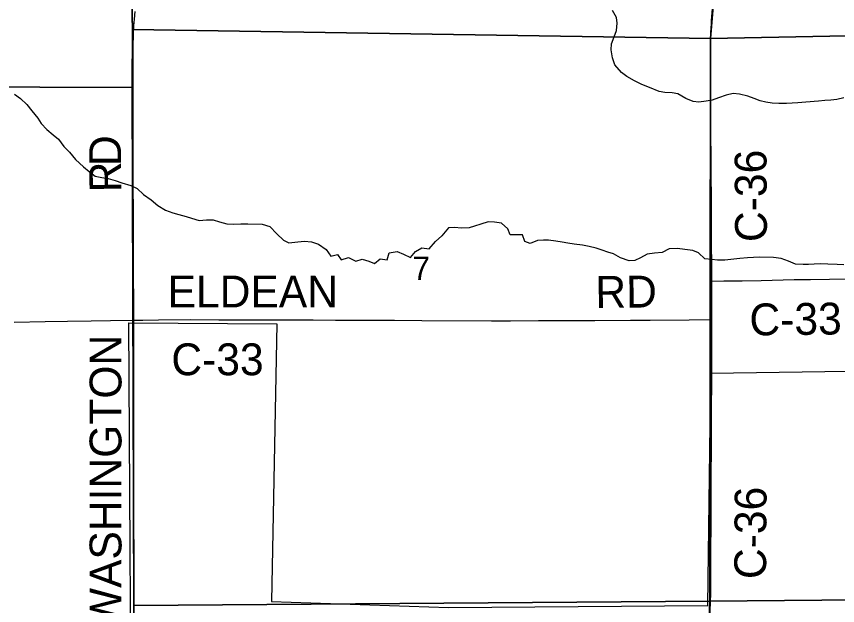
# Model space of a CAD drawing. Extents: x 0 to 680, y 0 to 440.
# Drawn here: x 432.03 to 457.85, y 366.86 to 385.38 of the extents above; entities that cross this region are included whole.
import ezdxf

# ---------------------------------------------------------------- set-up
doc = ezdxf.new("R2010")
doc.units = 0
for name, color, linetype in [('GM_X_City_Street', 7, 'Continuous'), ('GM_X_Corporation', 7, 'Continuous'), ('GM_X_County_Road', 7, 'Continuous'), ('GM_X_County_Road_Text', 7, 'Continuous'), ('GM_X_Minor_River', 7, 'Continuous'), ('GM_X_Section', 7, 'Continuous'), ('GM_X_Section_Text', 7, 'Continuous'), ('GM_X_Township_Road', 7, 'Continuous')]:
    doc.layers.add(name, color=color, linetype=linetype)

msp = doc.modelspace()

# ---------------------------------------------------------------- linework, layer by layer
at = {"layer": 'GM_X_City_Street'}
msp.add_lwpolyline([(453.727, 363.694), (453.754, 364.285), (453.789, 365.127), (453.835, 366.308), (453.85, 366.748), (453.855, 366.921)], dxfattribs=at)
at = {"layer": 'GM_X_Corporation'}
msp.add_lwpolyline([(449.034, 339.902), (449.033, 348.144), (441.18, 348.143), (441.18, 350.362), (437.054, 350.361), (436.651, 351.204), (436.632, 357.28), (439.973, 357.291), (439.968, 358.938), (438.227, 360.049), (438.322, 364.009), (435.613, 364.102), (435.613, 366.371), (435.613, 366.921), (435.61, 368.661), (435.561, 375.75), (440.214, 375.721), (440.051, 366.992), (445.616, 366.797), (453.769, 366.858), (453.864, 374.17), (460.325, 374.263)], dxfattribs=at)
at = {"layer": 'GM_X_County_Road'}
for points in [[(453.894, 377.054), (453.89, 378.756), (453.886, 379.618), (453.882, 380.45), (453.87, 382.168), (453.861, 383.055), (453.857, 384.282), (453.858, 384.419), (453.86, 384.566), (453.864, 384.703), (453.869, 384.872), (453.877, 385.023), (453.884, 385.136), (453.889, 385.243), (453.98, 386.422)], [(435.721, 375.83), (435.718, 376.471), (435.712, 377.18), (435.714, 377.933), (435.71, 378.993), (435.704, 380.296), (435.702, 381.126), (435.699, 381.998), (435.698, 382.766), (435.699, 383.361), (435.704, 384.196), (435.702, 384.383), (435.705, 384.559), (435.708, 384.684), (435.708, 384.79), (435.712, 384.901), (435.717, 384.998), (435.723, 385.093), (435.731, 385.187), (435.741, 385.291), (435.765, 385.536)], [(453.894, 377.054), (454.28, 377.065), (454.849, 377.071), (455.451, 377.083), (456.491, 377.106), (457, 377.113)], [(453.898, 375.85), (453.894, 377.054)], [(457, 377.113), (457.597, 377.121), (458.309, 377.13), (458.977, 377.138), (460.072, 377.15), (460.462, 377.154), (460.619, 377.155), (460.749, 377.157), (461.178, 377.163), (461.765, 377.173)], [(435.729, 366.342), (435.724, 366.889), (435.73, 367.907), (435.723, 369.978), (435.721, 371.194), (435.724, 371.993), (435.721, 372.497), (435.723, 372.837), (435.721, 373.724), (435.718, 374.666), (435.719, 375.049), (435.722, 375.422), (435.721, 375.83)], [(435.721, 375.83), (436.005, 375.837), (436.5, 375.845), (437.496, 375.848), (438.394, 375.845), (439.511, 375.84), (440.232, 375.84)], [(440.232, 375.84), (440.679, 375.841), (441.358, 375.838), (442.058, 375.832), (442.77, 375.832), (443.274, 375.832), (443.92, 375.827), (444.774, 375.825), (446.964, 375.812), (447.566, 375.815), (448.442, 375.819), (449.417, 375.822), (450.216, 375.824), (451.344, 375.831), (451.957, 375.836), (453.183, 375.839), (453.898, 375.85)], [(453.895, 374.769), (453.898, 375.85)], [(453.855, 366.921), (453.862, 367.294), (453.865, 367.666), (453.868, 367.994), (453.87, 368.629), (453.873, 369.362), (453.876, 370.139), (453.885, 372.601), (453.895, 374.33), (453.893, 374.595), (453.895, 374.769)]]:
    msp.add_lwpolyline(points, dxfattribs=at)
at = {"layer": 'GM_X_Minor_River'}
for points in [[(458.053, 382.817), (457.825, 382.769), (457.644, 382.753), (457.449, 382.737), (457.255, 382.715), (456.853, 382.684), (456.598, 382.663), (456.424, 382.654), (456.243, 382.645), (456.009, 382.643), (455.796, 382.655), (455.596, 382.686), (455.416, 382.731), (455.224, 382.802), (455.025, 382.874), (454.766, 382.94), (454.572, 382.958), (454.344, 382.909), (454.108, 382.821), (453.912, 382.752), (453.717, 382.716), (453.489, 382.688), (453.316, 382.706), (453.077, 382.798), (452.826, 382.944), (452.653, 382.982), (452.42, 382.987), (452.24, 383.025), (451.935, 383.152), (451.697, 383.245), (451.465, 383.357), (451.228, 383.496), (451.057, 383.614), (450.848, 383.86), (450.773, 384.075), (450.732, 384.33), (450.743, 384.517), (450.829, 384.743), (450.901, 384.942), (450.919, 385.169), (450.897, 385.35), (450.775, 385.573)], [(431.965, 382.937), (432.157, 382.8), (432.361, 382.615), (432.518, 382.418), (432.702, 382.187), (432.812, 382.011), (432.99, 381.828), (433.181, 381.657), (433.353, 381.52), (433.523, 381.296), (433.693, 381.112), (433.89, 380.888), (434.134, 380.656), (434.312, 380.506), (434.51, 380.362), (434.71, 380.318), (434.91, 380.288), (435.13, 380.224), (435.343, 380.153), (435.622, 380.068), (435.828, 379.97), (436.026, 379.786), (436.264, 379.615), (436.481, 379.437)], [(436.481, 379.437), (436.72, 379.292), (436.952, 379.208), (437.132, 379.158), (437.365, 379.093), (437.538, 379.037), (437.771, 378.966), (438.006, 378.989), (438.213, 378.985), (438.419, 378.928), (438.646, 378.864), (438.846, 378.853), (439.081, 378.856), (439.301, 378.859), (439.756, 378.851), (440.002, 378.773), (440.219, 378.549), (440.423, 378.351), (440.596, 378.268), (440.877, 378.296), (441.085, 378.319), (441.312, 378.295), (441.525, 378.218), (441.77, 378.053), (441.913, 377.843), (442.128, 377.9), (442.246, 377.724), (442.468, 377.8), (442.7, 377.689), (442.902, 377.746), (443.115, 377.682), (443.294, 377.612), (443.464, 377.756), (443.691, 377.732), (443.748, 377.952), (444.003, 377.994), (444.203, 377.911), (444.422, 377.8), (444.579, 377.991), (444.775, 378.108), (445.008, 378.071), (445.206, 378.302), (445.404, 378.486)], [(458.044, 377.574), (457.843, 377.579), (457.549, 377.592), (457.315, 377.598), (457.121, 377.596), (456.941, 377.586), (456.767, 377.584), (456.526, 377.596), (456.308, 377.688), (456.075, 377.767), (455.842, 377.799), (455.394, 377.809), (455.207, 377.807), (455.019, 377.791), (454.778, 377.77), (454.497, 377.743), (454.309, 377.721), (454.075, 377.719), (453.901, 377.737), (453.674, 377.762), (453.478, 377.947), (453.299, 378.018), (453.046, 378.057), (452.813, 378.09), (452.558, 378.075), (452.335, 377.96), (452.094, 377.939), (451.865, 377.904), (451.656, 377.795), (451.48, 377.706), (451.299, 377.697), (451.027, 377.797), (450.802, 377.915), (450.63, 377.973), (450.451, 378.037), (450.258, 378.095), (450.045, 378.147), (449.832, 378.185), (449.572, 378.225), (449.373, 378.256), (449.193, 378.287), (448.993, 378.312), (448.766, 378.344), (448.599, 378.348), (448.411, 378.332), (448.189, 378.244), (448.016, 378.301), (447.948, 378.51), (447.56, 378.519), (447.484, 378.708), (447.281, 378.88), (447.068, 378.918), (446.861, 378.923), (446.632, 378.855), (446.436, 378.786), (446.267, 378.73), (446.033, 378.722), (445.793, 378.747), (445.612, 378.738), (445.404, 378.486)]]:
    msp.add_lwpolyline(points, dxfattribs=at)
at = {"layer": 'GM_X_Section'}
for points in [[(418.168, 400.985), (419.697, 400.987), (435.29, 400.967), (435.676, 384.972), (435.672, 383.149), (418.244, 383.206)], [(455.201, 400.985), (453.855, 384.689), (435.676, 384.972), (435.29, 400.967), (437.433, 400.957)], [(453.855, 384.689), (471.55, 385.032), (471.435, 367.152), (453.83, 367.001)], [(435.676, 384.972), (453.855, 384.689), (453.83, 367.001), (435.725, 366.861), (435.672, 383.149)], [(435.672, 383.149), (435.725, 366.861), (435.724, 365.506), (418.311, 365.622), (418.249, 383.093), (418.244, 383.206)], [(453.83, 367.001), (453.46, 357.576), (453.515, 348.751), (435.708, 348.431), (435.724, 365.506), (435.725, 366.861)], [(471.435, 367.152), (471.703, 348.644), (453.515, 348.751), (453.46, 357.576), (453.83, 367.001)]]:
    msp.add_lwpolyline(points, close=True, dxfattribs=at)
msp.add_lwpolyline([(471.535, 387.068), (471.55, 385.032), (453.855, 384.689), (455.201, 400.985)], dxfattribs=at)
at = {"layer": 'GM_X_Township_Road'}
msp.add_lwpolyline([(431.959, 375.769), (432.928, 375.785), (433.639, 375.798), (434.378, 375.81), (434.984, 375.818), (435.721, 375.83)], dxfattribs=at)

# ---------------------------------------------------------------- texts
at = {"layer": 'GM_X_County_Road_Text'}
for s, height, rotation, p in [('D', 1.001, 90.0474, (435.318, 380.679)), ('C-36', 1.0014, 90.3369, (455.633, 378.291)), ('R', 1.001, 91.0031, (435.332, 379.861)), ('ELDEAN', 1.0014, 0, (436.783, 376.232)), ('RD', 1.0014, 0.4864, (450.238, 376.217)), ('C-33', 1.0014, 0.6867, (455.086, 375.35)), ('WASHINGTON', 1.0014, 90, (435.332, 366.148)), ('C-33', 1.0014, 0, (436.901, 374.101)), ('C-36', 1.0014, 89.6551, (455.603, 367.689))]:
    msp.add_text(s, height=height, rotation=rotation, dxfattribs=at).set_placement(p)
at = {"layer": 'GM_X_Section_Text'}
msp.add_text('7', height=0.738, rotation=0, dxfattribs=at).set_placement((444.486, 377.093))

doc.saveas('drawing.dxf')
